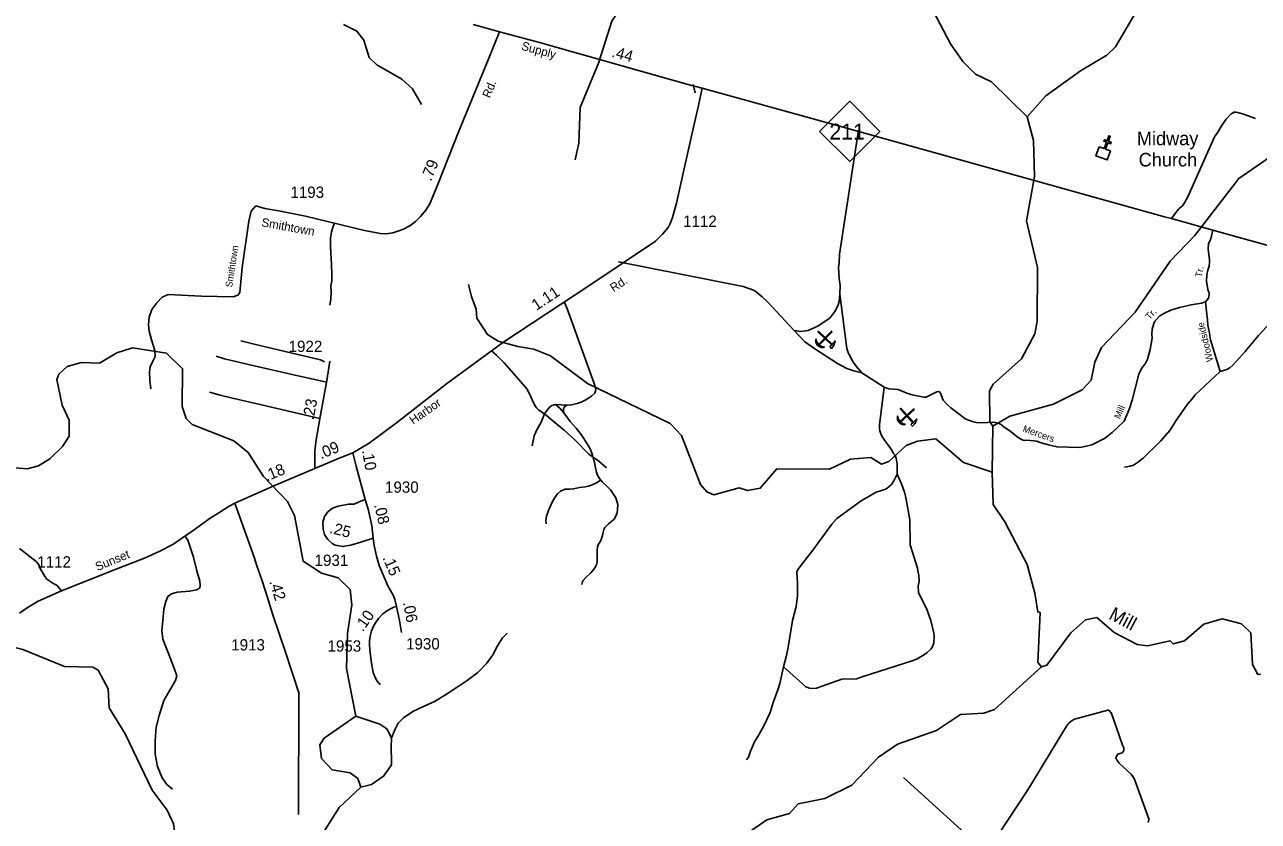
# Model space of a CAD drawing. Extents: x 2104537 to 2336408, y 34176 to 229611.
# Drawn here: x 2238502 to 2252134, y 78772 to 87580 of the extents above; entities that cross this region are included whole.
import ezdxf

# ---------------------------------------------------------------- set-up
doc = ezdxf.new("R2010")
doc.units = 0
for name, color, linetype in [('Exist Cultural Church CELL', 7, 'Continuous'), ('Exist Cultural Church Label', 7, 'Continuous'), ('Exist Geographical Quarry CELL', 7, 'Continuous'), ('Exist Hydrographic Creek Single Shore', 7, 'Continuous'), ('Exist Hydrographic Misc Water Feature', 7, 'Continuous'), ('Exist Road Non-System Type 51', 7, 'Continuous'), ('Exist Road Non-System Type 51 Label', 7, 'Continuous'), ('Exist Road Primary NC Attributed', 7, 'Continuous'), ('Exist Road Primary NC Label', 7, 'Continuous'), ('Exist Road Primary NC Mileage Hundredths English Label', 7, 'Continuous'), ('Exist Road Primary NC Shield CELL', 7, 'Continuous'), ('Exist Road Primary NC Shield Number Label', 7, 'Continuous'), ('Exist Road Secondary Mileage Hundredths English Label', 7, 'Continuous'), ('Exist Road Secondary Type 51 Attributed', 7, 'Continuous'), ('Exist Road Secondary Type 51 Label', 7, 'Continuous'), ('Exist Road Secondary Type 51 Number Label', 7, 'Continuous'), ('Old_Level_32', 7, 'Continuous')]:
    doc.layers.add(name, color=color, linetype=linetype)

msp = doc.modelspace()

# ---------------------------------------------------------------- linework, layer by layer
at = {"layer": 'Exist Cultural Church CELL'}
msp.add_lwpolyline([(2250377, 86229), (2250431, 86209), (2250457, 86281), (2250427, 86292), (2250433, 86307), (2250463, 86296), (2250484, 86352), (2250499, 86346), (2250478, 86290), (2250508, 86279), (2250502, 86264), (2250472, 86275), (2250446, 86204), (2250500, 86184), (2250463, 86084), (2250340, 86129)], close=True, dxfattribs=at)
at = {"layer": 'Exist Geographical Quarry CELL'}
for points in [[(2247428, 84043), (2247420, 84035), (2247269, 84182), (2247276, 84190)], [(2247426, 84185), (2247418, 84192), (2247271, 84040), (2247278, 84033)], [(2247340, 84016), (2247332, 84013), (2247326, 84012), (2247317, 84011), (2247309, 84012), (2247296, 84016), (2247282, 84022), (2247270, 84030), (2247261, 84038), (2247255, 84048), (2247249, 84061), (2247246, 84070), (2247245, 84081), (2247245, 84094), (2247247, 84104), (2247250, 84089), (2247253, 84080), (2247256, 84073), (2247262, 84061), (2247269, 84051), (2247274, 84044), (2247287, 84035), (2247297, 84028), (2247309, 84022), (2247321, 84019), (2247332, 84017)], [(2247399, 84020), (2247417, 84001), (2247445, 84032), (2247459, 84084)], [(2248333, 83323), (2248325, 83331), (2248169, 83190), (2248176, 83182)], [(2248326, 83182), (2248318, 83174), (2248176, 83331), (2248184, 83339)], [(2248236, 83160), (2248228, 83159), (2248223, 83158), (2248213, 83157), (2248205, 83159), (2248193, 83163), (2248179, 83170), (2248168, 83179), (2248159, 83188), (2248153, 83198), (2248148, 83211), (2248146, 83221), (2248146, 83232), (2248147, 83244), (2248149, 83255), (2248151, 83240), (2248153, 83230), (2248156, 83223), (2248162, 83211), (2248168, 83200), (2248173, 83193), (2248184, 83183), (2248194, 83175), (2248205, 83169), (2248217, 83164), (2248229, 83162)], [(2248295, 83160), (2248312, 83141), (2248342, 83170), (2248360, 83221)]]:
    msp.add_lwpolyline(points, close=True, dxfattribs=at)
at = {"layer": 'Exist Hydrographic Creek Single Shore'}
msp.add_line((2242554, 79696), (2242552, 79583), dxfattribs=at)
for points in [[(2242889, 86696), (2242788, 86872), (2242670, 86979), (2242394, 87136), (2242310, 87216), (2242250, 87407), (2242174, 87507), (2242024, 87582)], [(2242161, 79933), (2242057, 80460), (2242070, 80850), (2242118, 81167), (2242100, 81335), (2241965, 81465), (2241781, 81515), (2241581, 81647), (2241485, 82154), (2241408, 82309), (2241140, 82584), (2240971, 82849), (2240812, 82980), (2240352, 83160), (2240285, 83227), (2240242, 83359), (2240247, 83775), (2240070, 83949), (2239695, 84006), (2239521, 83953), (2239330, 83836), (2239130, 83843), (2238972, 83800), (2238881, 83716), (2238857, 83658), (2238917, 83374), (2238993, 83209), (2238995, 83032), (2238921, 82915), (2238780, 82780), (2238656, 82704), (2238531, 82670), (2238123, 82701)], [(2252164, 80400), (2252129, 80397), (2252070, 80507), (2252052, 80855), (2251950, 80955), (2251734, 81012), (2251533, 80953), (2251318, 80767), (2251193, 80733), (2251160, 80767), (2250910, 80713), (2250794, 80728), (2250543, 80861), (2250350, 81025), (2250226, 80998), (2250061, 80857), (2249796, 80498), (2249739, 80479)], [(2243833, 80852), (2243782, 80801), (2243728, 80711), (2243675, 80612), (2243611, 80519), (2243510, 80418), (2243393, 80329), (2243281, 80257), (2243152, 80171), (2243031, 80098), (2242917, 80046), (2242792, 79985), (2242690, 79918), (2242629, 79859), (2242595, 79792), (2242554, 79696)], [(2246470, 78594), (2246487, 78636), (2246702, 78789), (2246953, 78857), (2247051, 78966), (2247343, 79026), (2247642, 79171), (2247938, 79481), (2248146, 79624), (2248577, 79777), (2248842, 79955), (2249100, 79967), (2249218, 80007), (2249739, 80479)], [(2242217, 79151), (2242205, 79183), (2242183, 79244), (2242099, 79308), (2241899, 79341), (2241781, 79465), (2241764, 79616), (2241813, 79690), (2242161, 79933)], [(2242217, 79151), (2242334, 79178), (2242466, 79271), (2242521, 79347), (2242557, 79397), (2242557, 79440), (2242552, 79583)], [(2241764, 78587), (2241977, 78926), (2242217, 79151)]]:
    msp.add_lwpolyline(points, dxfattribs=at)
at = {"layer": 'Exist Hydrographic Misc Water Feature'}
msp.add_line((2249195, 82632), (2249201, 83140), dxfattribs=at)
for points in [[(2244585, 86086), (2244626, 86269), (2244639, 86663), (2244843, 87154), (2244989, 87620), (2245220, 87967), (2245626, 88192), (2245876, 88220), (2246393, 88125), (2246601, 88150), (2246734, 88210), (2247155, 88724), (2247313, 88799), (2247537, 88801), (2247738, 88768), (2247905, 88670), (2248351, 88100), (2248732, 87368), (2248868, 87172), (2249010, 87031), (2249185, 86949), (2249580, 86561)], [(2249580, 86561), (2249786, 86793), (2250168, 87071), (2250459, 87243), (2250558, 87333), (2250836, 87810)], [(2249201, 83140), (2249390, 83251), (2249872, 83386), (2250188, 83541), (2250287, 83651), (2250327, 83850), (2250402, 84009), (2250772, 84402), (2251159, 84966), (2251433, 85249), (2251918, 85880), (2252515, 86291), (2252680, 86459), (2252794, 86729), (2252884, 87029), (2252889, 87376), (2252728, 87678)], [(2249201, 83140), (2249166, 83190), (2249163, 83531), (2249204, 83606), (2249519, 83885), (2249666, 84161), (2249690, 84302), (2249693, 84896), (2249574, 85410), (2249660, 85903), (2249649, 86301), (2249580, 86561)], [(2249195, 82632), (2248878, 82740), (2248569, 83002), (2248368, 82976), (2248244, 82926), (2248053, 82749), (2247970, 82721), (2247854, 82795), (2247628, 82777), (2247395, 82666), (2246812, 82671), (2246631, 82455), (2246490, 82428), (2246398, 82459), (2246116, 82383), (2246040, 82414), (2245972, 82497), (2245760, 83039), (2245634, 83170), (2244722, 83614), (2244311, 83917), (2244127, 83992), (2243952, 84022), (2243735, 84079), (2243618, 84153), (2243500, 84336), (2243491, 84434), (2243439, 84576), (2243405, 84708)], [(2249739, 80479), (2249697, 80529), (2249725, 81080), (2249699, 81087), (2249665, 81294), (2249579, 81611), (2249333, 82085), (2249206, 82274), (2249195, 82632)], [(2240493, 77707), (2240453, 77889), (2240342, 78196), (2240190, 78419), (2240146, 78745), (2240078, 78894), (2239910, 79117), (2239613, 79739), (2239436, 80028), (2239426, 80238), (2239316, 80444), (2239257, 80478), (2238941, 80484), (2238481, 80670), (2238164, 80751), (2237996, 80833), (2237879, 80918), (2237324, 81502), (2237265, 81645), (2237255, 81796), (2237230, 81803), (2237187, 82059)], [(2242554, 79696), (2242504, 79795), (2242428, 79846), (2242161, 79933)]]:
    msp.add_lwpolyline(points, dxfattribs=at)
at = {"layer": 'Exist Road Non-System Type 51'}
for p, q in [((2245911, 86825), (2245888, 86917)), ((2247752, 83729), (2248001, 83571)), ((2249128, 78429), (2248214, 79255))]:
    msp.add_line(p, q, dxfattribs=at)
for points in [[(2251175, 85438), (2251236, 85522), (2251260, 85547), (2251298, 85577), (2251319, 85611), (2251355, 85675), (2251649, 86338), (2251687, 86392), (2251736, 86474), (2251780, 86535), (2251833, 86593), (2251849, 86603), (2251869, 86611), (2251887, 86611), (2251909, 86608), (2251969, 86592), (2252105, 86543)], [(2247716, 86413), (2247507, 85042), (2247502, 84944), (2247494, 84894), (2247503, 84772), (2247512, 84696), (2247509, 84600)], [(2239897, 83552), (2239885, 83650), (2239881, 83737), (2239888, 83797), (2239920, 83861), (2239945, 83912), (2239942, 83979), (2239904, 84094), (2239878, 84190), (2239869, 84260), (2239878, 84346), (2239907, 84429), (2239961, 84503), (2240022, 84566), (2240089, 84595), (2240457, 84579), (2240805, 84570), (2240859, 84589), (2240879, 84617), (2240907, 84895), (2240981, 85408), (2241004, 85519), (2241058, 85578)], [(2241927, 85384), (2241912, 85348), (2241892, 85288), (2241883, 85214), (2241880, 85119), (2241892, 84927), (2241896, 84809), (2241896, 84748), (2241886, 84691), (2241889, 84621), (2241886, 84550), (2241873, 84477)], [(2251552, 84515), (2251584, 84557), (2251593, 84594), (2251593, 84610), (2251577, 84651), (2251560, 84743), (2251566, 84813), (2251575, 84867), (2251591, 84910), (2251594, 84949), (2251594, 84982), (2251581, 85099), (2251583, 85161), (2251601, 85195), (2251612, 85228), (2251632, 85308)], [(2245066, 84956), (2246440, 84686), (2246556, 84645), (2246584, 84627), (2246651, 84571), (2246711, 84516), (2247006, 84198)], [(2252627, 85030), (2252580, 84751), (2252560, 84695), (2252468, 84523), (2252404, 84436), (2252359, 84384), (2252137, 84144), (2251990, 83967), (2251856, 83820), (2251818, 83786), (2251786, 83766), (2251714, 83747)], [(2247509, 84600), (2247503, 84520), (2247487, 84472), (2247454, 84410), (2247398, 84334), (2247272, 84249), (2247235, 84230), (2247160, 84198), (2247078, 84189), (2247006, 84198)], [(2247509, 84600), (2247587, 84001), (2247606, 83945), (2247626, 83915), (2247640, 83882), (2247660, 83846), (2247691, 83804), (2247752, 83729)], [(2244495, 83372), (2244544, 83377), (2244608, 83390), (2244653, 83406), (2244697, 83429), (2244765, 83474), (2244801, 83506), (2244810, 83529), (2244812, 83556), (2244796, 83612), (2244734, 83785), (2244551, 84288), (2244492, 84448), (2244463, 84514)], [(2248001, 83571), (2248051, 83553), (2248153, 83548), (2248251, 83507), (2248311, 83487), (2248440, 83460), (2248463, 83462), (2248583, 83519), (2248599, 83523), (2248611, 83520), (2248623, 83504), (2248653, 83428), (2248696, 83381), (2248736, 83343), (2248901, 83220), (2248975, 83191), (2249018, 83183), (2249082, 83178), (2249207, 83185), (2249263, 83175), (2249296, 83157), (2249322, 83134), (2249392, 83084), (2249479, 83015), (2249517, 82995), (2249547, 82983), (2249575, 82986), (2249655, 82980), (2249685, 82974), (2249733, 82957), (2249817, 82934), (2249911, 82912), (2250161, 82906), (2250249, 82923), (2250293, 82935), (2250331, 82952), (2250436, 83006), (2250518, 83071), (2250651, 83196), (2250712, 83335), (2250741, 83427), (2250813, 83715), (2250844, 83778), (2250884, 83830), (2250911, 83880), (2250939, 83987), (2250961, 84113), (2250959, 84159), (2250961, 84214), (2250980, 84275), (2250992, 84303), (2251047, 84361), (2251099, 84392), (2251167, 84424), (2251262, 84453), (2251392, 84484), (2251506, 84501), (2251552, 84515)], [(2251714, 83747), (2251607, 84096), (2251597, 84138), (2251595, 84174), (2251586, 84204), (2251578, 84258), (2251574, 84321), (2251565, 84379), (2251552, 84515)], [(2247006, 84198), (2247125, 84073), (2247244, 83988), (2247485, 83832), (2247589, 83777), (2247663, 83752), (2247752, 83729)], [(2241816, 83854), (2241770, 83874), (2241318, 83982), (2241038, 84049), (2240891, 84084)], [(2240617, 83915), (2240711, 83887), (2240989, 83818), (2241539, 83695), (2241840, 83629)], [(2243660, 83975), (2243721, 83921), (2243802, 83842), (2243933, 83690), (2244050, 83552), (2244081, 83500), (2244110, 83431), (2244145, 83362), (2244161, 83339), (2244185, 83319), (2244248, 83276)], [(2251714, 83747), (2251436, 83488), (2251401, 83440), (2251351, 83384), (2251223, 83199), (2251160, 83097), (2251053, 82976), (2250862, 82788), (2250801, 82738), (2250755, 82709), (2250717, 82697), (2250655, 82688)], [(2248001, 83571), (2247950, 83154), (2247948, 83112), (2247951, 83090), (2247971, 83037), (2248003, 82985), (2248038, 82943), (2248084, 82876), (2248101, 82844), (2248113, 82828), (2248131, 82786), (2248142, 82722), (2248142, 82610)], [(2241764, 83227), (2241638, 83256), (2241118, 83378), (2240799, 83450), (2240663, 83482), (2240543, 83515)], [(2244248, 83276), (2244299, 83347), (2244326, 83368), (2244368, 83379)], [(2244368, 83379), (2244415, 83339), (2244461, 83287)], [(2244369, 83379), (2244430, 83377), (2244495, 83372)], [(2244461, 83287), (2244455, 83311), (2244455, 83333), (2244468, 83355), (2244495, 83372)], [(2244110, 82925), (2244133, 83034), (2244168, 83115), (2244208, 83184), (2244248, 83276)], [(2244248, 83276), (2244339, 83201), (2244467, 83092), (2244579, 82993), (2244738, 82831), (2244786, 82798)], [(2244461, 83287), (2244529, 83193), (2244597, 83117), (2244641, 83062), (2244673, 83017), (2244719, 82945), (2244750, 82890), (2244768, 82843), (2244782, 82806), (2244800, 82739), (2244814, 82661), (2244821, 82631), (2244828, 82606), (2244847, 82574), (2244866, 82546), (2244888, 82521), (2244944, 82470), (2244977, 82437), (2245011, 82383), (2245033, 82347), (2245047, 82310), (2245055, 82276), (2245053, 82220), (2245048, 82181), (2245035, 82145), (2245015, 82114), (2244991, 82089), (2244954, 82062), (2244935, 82044), (2244915, 82021), (2244902, 81997), (2244895, 81969), (2244887, 81934), (2244877, 81898), (2244868, 81876), (2244839, 81829), (2244831, 81805), (2244828, 81777), (2244828, 81739), (2244830, 81671), (2244829, 81640), (2244822, 81609), (2244809, 81584), (2244795, 81562), (2244760, 81520), (2244703, 81466), (2244673, 81434), (2244667, 81419), (2244659, 81392)], [(2244784, 82799), (2244847, 82755), (2244930, 82681)], [(2244264, 82060), (2244260, 82096), (2244267, 82145), (2244292, 82209), (2244331, 82301), (2244360, 82354), (2244389, 82394), (2244424, 82422), (2244474, 82444), (2244524, 82445), (2244567, 82448), (2244635, 82462), (2244695, 82470), (2244734, 82479), (2244773, 82493), (2244828, 82519), (2244867, 82545)], [(2248142, 82610), (2248105, 82536), (2248080, 82496), (2248030, 82453), (2248006, 82441), (2247912, 82410), (2247747, 82317), (2247478, 82119), (2247423, 82056), (2247212, 81771), (2247045, 81556), (2247033, 81529), (2247043, 81407), (2247043, 81339), (2247042, 81266), (2247027, 81146), (2246988, 80991), (2246936, 80677), (2246917, 80591), (2246886, 80480)], [(2246886, 80480), (2247096, 80292), (2247136, 80259), (2247174, 80243), (2247194, 80239), (2247252, 80243), (2247533, 80342), (2247567, 80346), (2247657, 80343), (2247695, 80347), (2247755, 80369), (2248321, 80552), (2248365, 80570), (2248444, 80615), (2248472, 80635), (2248516, 80674), (2248530, 80694), (2248547, 80744), (2248553, 80818), (2248550, 80854), (2248517, 80992), (2248475, 81107), (2248379, 81302), (2248376, 81376), (2248388, 81422), (2248383, 81492), (2248375, 81522), (2248367, 81572), (2248287, 81828), (2248283, 82104), (2248240, 82353), (2248224, 82413), (2248193, 82502), (2248142, 82610)], [(2240274, 81925), (2240307, 81880), (2240366, 81691), (2240405, 81541), (2240439, 81426), (2240442, 81379), (2240437, 81352), (2240404, 81332), (2240324, 81315), (2240188, 81304), (2240125, 81287), (2240085, 81258), (2240062, 81201), (2240040, 81116), (2240028, 80991), (2240017, 80883), (2240028, 80786), (2240062, 80700), (2240091, 80626), (2240159, 80456), (2240182, 80381), (2240170, 80330), (2240108, 80222), (2240040, 80108), (2239988, 79943), (2239954, 79812), (2239943, 79658), (2239943, 79516), (2239971, 79379), (2240022, 79254), (2240074, 79180), (2240136, 79129)], [(2238444, 81789), (2238631, 81643), (2238653, 81619), (2238663, 81601), (2238674, 81566), (2238720, 81488), (2238748, 81450), (2238823, 81397), (2238861, 81381), (2238871, 81365), (2238909, 81320)], [(2242312, 80731), (2242316, 80664), (2242335, 80522), (2242352, 80419), (2242374, 80361), (2242398, 80321), (2242420, 80296), (2242436, 80285)], [(2246886, 80480), (2246846, 80296), (2246826, 80226), (2246775, 80086), (2246740, 79977), (2246669, 79827), (2246614, 79728), (2246567, 79650), (2246522, 79546), (2246500, 79480), (2246480, 79453)], [(2241531, 80202), (2241530, 80136), (2241527, 78846)], [(2250919, 78760), (2250925, 78788), (2250923, 78800), (2250775, 79216), (2250763, 79244), (2250731, 79292), (2250596, 79415), (2250576, 79445), (2250561, 79473), (2250571, 79501), (2250581, 79513), (2250603, 79523), (2250631, 79531), (2250647, 79555), (2250650, 79569), (2250648, 79583), (2250632, 79613), (2250526, 79924), (2250507, 79972), (2250481, 80000), (2250471, 80002), (2250102, 79901), (2250066, 79880), (2250038, 79852), (2250015, 79824), (2249588, 79119), (2249144, 78449)]]:
    msp.add_lwpolyline(points, dxfattribs=at)
at = {"layer": 'Exist Road Primary NC Attributed'}
msp.add_line((2243749, 87502), (2243460, 87583), dxfattribs=at)
for points in [[(2245987, 86876), (2245821, 86923), (2244192, 87383), (2243749, 87502)], [(2258223, 83478), (2254122, 84624), (2252627, 85030), (2251632, 85308), (2251175, 85438), (2251098, 85457), (2247480, 86464), (2245987, 86876)]]:
    msp.add_lwpolyline(points, dxfattribs=at)
at = {"layer": 'Exist Road Primary NC Shield CELL'}
msp.add_lwpolyline([(2247286, 86400), (2247619, 86733), (2247952, 86400), (2247619, 86067)], close=True, dxfattribs=at)
at = {"layer": 'Exist Road Secondary Type 51 Attributed'}
for points in [[(2243749, 87502), (2243624, 87191), (2243294, 86385), (2243077, 85841), (2242978, 85599), (2242934, 85529), (2242878, 85458), (2242821, 85402), (2242757, 85356), (2242690, 85320), (2242614, 85293), (2242569, 85277), (2242501, 85267), (2242434, 85271), (2242259, 85303), (2241863, 85399), (2241606, 85462), (2241329, 85517), (2241156, 85549), (2241058, 85578)], [(2242127, 82845), (2242289, 82941), (2242308, 82952), (2242610, 83178), (2243165, 83610), (2243796, 84075), (2244738, 84694), (2245472, 85187), (2245550, 85262), (2245613, 85338), (2245640, 85388), (2245660, 85448), (2245704, 85606), (2245786, 85972), (2245894, 86446), (2245949, 86688), (2245987, 86876)], [(2241710, 82674), (2241707, 82767), (2241707, 82867), (2241725, 82991), (2241768, 83245), (2241843, 83646), (2241876, 83861)], [(2241710, 82674), (2241976, 82786), (2242127, 82845)], [(2242127, 82845), (2242165, 82698), (2242264, 82330)], [(2240823, 82290), (2241257, 82483), (2241710, 82674)], [(2238446, 81075), (2238541, 81140), (2238651, 81205), (2238909, 81320), (2239502, 81556), (2239827, 81680), (2239997, 81758), (2240138, 81833), (2240224, 81890), (2240364, 81989), (2240551, 82123), (2240660, 82190), (2240711, 82225), (2240761, 82255), (2240823, 82290)], [(2240823, 82290), (2240863, 82188), (2241037, 81693), (2241068, 81598), (2241123, 81441), (2241162, 81316), (2241243, 81056), (2241386, 80642), (2241536, 80180)], [(2242264, 82330), (2242199, 82304), (2242143, 82280), (2242082, 82278), (2241966, 82257), (2241905, 82235), (2241853, 82193), (2241815, 82141), (2241797, 82080), (2241799, 82004), (2241817, 81943), (2241853, 81889), (2241901, 81844), (2241933, 81824), (2242022, 81810), (2242119, 81830), (2242217, 81859), (2242352, 81903)], [(2242264, 82330), (2242298, 82223), (2242340, 82042), (2242352, 81903)], [(2242352, 81903), (2242365, 81822), (2242389, 81705), (2242421, 81602), (2242517, 81376), (2242574, 81272), (2242591, 81223), (2242610, 81147)], [(2242610, 81147), (2242581, 81138), (2242545, 81123), (2242499, 81095), (2242459, 81067), (2242413, 81016), (2242378, 80967), (2242358, 80929), (2242334, 80877), (2242319, 80821), (2242313, 80766), (2242312, 80731)], [(2242610, 81147), (2242644, 80993), (2242667, 80860)]]:
    msp.add_lwpolyline(points, dxfattribs=at)

# ---------------------------------------------------------------- texts
at = {"layer": 'Exist Cultural Church Label'}
for s, p in [('Midway', (2250792, 86247)), ('Church', (2250812, 86012))]:
    msp.add_text(s, height=150, dxfattribs=at).set_placement(p)
at = {"layer": 'Exist Road Non-System Type 51 Label'}
for s, rotation, p in [('Smithtown', 81.2769, (2240794, 84671)), ('Tr.', 79.9431, (2251510, 84782)), ('Tr.', 46.5302, (2250932, 84312)), ('Woodside', 103.5599, (2251636, 83863)), ('Mill', 66.3343, (2250605, 83213)), ('Mercers ', 340.2272, (2249525, 83084))]:
    msp.add_text(s, height=75, rotation=rotation, dxfattribs=at).set_placement(p)
at = {"layer": 'Exist Road Primary NC Label'}
msp.add_text('Supply', height=95, rotation=344.6352, dxfattribs=at).set_placement((2243984, 87304))
at = {"layer": 'Exist Road Primary NC Mileage Hundredths English Label'}
msp.add_text('.44', height=125, rotation=344.2533, dxfattribs=at).set_placement((2244981, 87227))
at = {"layer": 'Exist Road Primary NC Shield Number Label'}
msp.add_text('211', height=175, dxfattribs=at).set_placement((2247395, 86310))
at = {"layer": 'Exist Road Secondary Mileage Hundredths English Label'}
for s, rotation, p in [('.79', 68.2147, (2242993, 85841)), ('1.11', 33.3188, (2244156, 84414)), ('.23', 79.3591, (2241694, 83203)), ('.09', 22.8138, (2241778, 82774)), ('.10', 280.119, (2242229, 82872)), ('.18', 22.7916, (2241178, 82528)), ('.08', 283.1246, (2242363, 82271)), ('.25', 345.9183, (2241863, 81962)), ('.15', 293.1832, (2242454, 81686)), ('.42', 287.4302, (2241203, 81422)), ('.06', 280.4712, (2242683, 81191)), ('.10', 55.0248, (2242239, 80861))]:
    msp.add_text(s, height=125, rotation=rotation, dxfattribs=at).set_placement(p)
at = {"layer": 'Exist Road Secondary Type 51 Label'}
for s, rotation, p in [('Rd.', 67.676, (2243643, 86762)), ('Smithtown', 349.7991, (2241114, 85351)), ('Rd.', 32.7712, (2245009, 84620)), ('Harbor', 35.1351, (2242796, 83155)), ('Sunset ', 22.557, (2239307, 81538))]:
    msp.add_text(s, height=95, rotation=rotation, dxfattribs=at).set_placement(p)
at = {"layer": 'Exist Road Secondary Type 51 Number Label'}
for s, p in [('1193', (2241439, 85665)), ('1112', (2245778, 85344)), ('1922', (2241419, 83961)), ('1930', (2242484, 82405)), ('1112', (2238642, 81578)), ('1931', (2241706, 81596)), ('1913', (2240785, 80661)), ('1953', (2241849, 80648)), ('1930', (2242717, 80672))]:
    msp.add_text(s, height=125, dxfattribs=at).set_placement(p)
at = {"layer": 'Old_Level_32'}
msp.add_text('Mill', height=150, rotation=332.1256, dxfattribs=at).set_placement((2250472, 81016))

doc.saveas('drawing.dxf')
